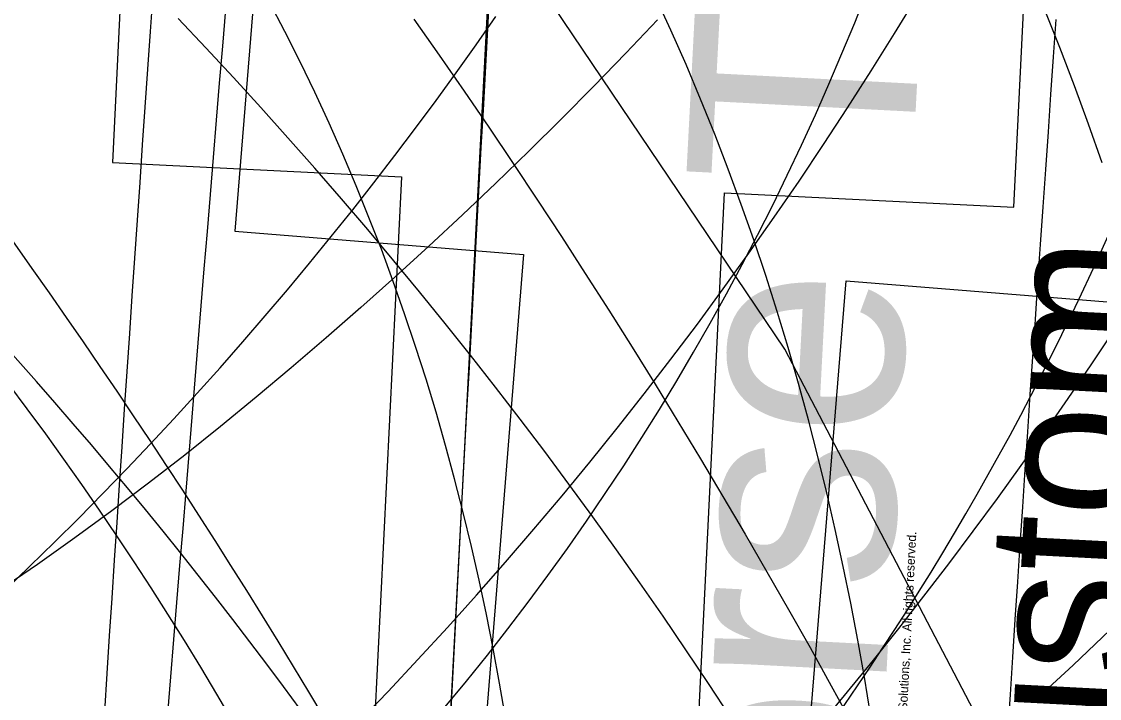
# Model space of a CAD drawing. Extents: x -14 to 1565148, y -25 to 642856.
# Drawn here: x 1564809.06 to 1564818.62, y 636283.86 to 636289.86 of the extents above; entities that cross this region are included whole.
import ezdxf

# ---------------------------------------------------------------- set-up
doc = ezdxf.new("R2010")
doc.units = 0
for name, color, linetype in [('MT_P_Cells', 7, 'Continuous'), ('MT_P_Drums', 7, 'Continuous'), ('PF_P_Grade_Line', 7, 'Continuous'), ('PV_P_Curb', 7, 'Continuous'), ('PV_P_Saw_Cut_Line', 7, 'Continuous'), ('TR_Turning_Path23', 7, 'Continuous'), ('TR_Turning_Path25', 7, 'Continuous'), ('TR_Turning_Path27', 7, 'Continuous')]:
    doc.layers.add(name, color=color, linetype=linetype)

msp = doc.modelspace()

# ---------------------------------------------------------------- linework, layer by layer
at = {"layer": 'MT_P_Cells'}
for points in [[(1564816.5879, 636283.7231), (1564816.5339, 636284.0521), (1564816.4758, 636284.3803), (1564816.4135, 636284.7078), (1564816.3471, 636285.0344), (1564816.2764, 636285.3602), (1564816.2014, 636285.685), (1564816.1221, 636286.0087), (1564816.0385, 636286.3314), (1564815.9504, 636286.6529), (1564815.8579, 636286.9731), (1564815.7609, 636287.292), (1564815.6594, 636287.6095), (1564815.5533, 636287.9255), (1564815.4427, 636288.24), (1564815.3274, 636288.5528), (1564815.2076, 636288.8638), (1564815.083, 636289.173), (1564814.9538, 636289.4803), (1564814.8199, 636289.7855), (1564814.6813, 636290.0887)], [(1564813.3533, 636283.6947), (1564813.3007, 636284.0007), (1564813.2443, 636284.3055), (1564813.184, 636284.6089), (1564813.1197, 636284.911), (1564813.0514, 636285.2117), (1564812.9791, 636285.5109), (1564812.9028, 636285.8085), (1564812.8224, 636286.1045), (1564812.7379, 636286.3988), (1564812.6493, 636286.6914), (1564812.5565, 636286.9822), (1564812.4596, 636287.2711), (1564812.3585, 636287.558), (1564812.2532, 636287.8428), (1564812.1437, 636288.1256), (1564812.03, 636288.4061), (1564811.912, 636288.6844), (1564811.7898, 636288.9603), (1564811.6634, 636289.2337), (1564811.5326, 636289.5047), (1564811.3977, 636289.773), (1564811.2585, 636290.0386)], [(1564818.6418, 636288.6103), (1564818.5217, 636288.952), (1564818.3967, 636289.2924), (1564818.2665, 636289.6314), (1564818.1314, 636289.9689)]]:
    msp.add_lwpolyline(points, dxfattribs=at)
at = {"layer": 'MT_P_Drums'}
msp.add_line((1564813.8528, 636302.734), (1564811.9864, 636266.7824), dxfattribs=at)
msp.add_lwpolyline([(1564812.87, 636283.7524), (1564812.8876, 636284.085), (1564812.9053, 636284.4177), (1564812.923, 636284.7504), (1564812.9408, 636285.0832), (1564812.9586, 636285.4159), (1564812.9765, 636285.7486), (1564812.9943, 636286.0814), (1564813.0123, 636286.4142), (1564813.0303, 636286.7469), (1564813.0483, 636287.0797), (1564813.0664, 636287.4126), (1564813.0845, 636287.7454), (1564813.1027, 636288.0782), (1564813.1209, 636288.411), (1564813.1392, 636288.7439), (1564813.1575, 636289.0768), (1564813.1759, 636289.4096), (1564813.1944, 636289.7425), (1564813.2129, 636290.0754)], dxfattribs=at)
at = {"layer": 'PF_P_Grade_Line'}
msp.add_lwpolyline([(1564815.3505, 636283.6967), (1564815.153, 636283.9969), (1564814.953, 636284.2955), (1564814.7505, 636284.5924), (1564814.5455, 636284.8876), (1564814.3381, 636285.1811), (1564814.1283, 636285.4728), (1564813.9161, 636285.7628), (1564813.7014, 636286.0511), (1564813.4843, 636286.3375), (1564813.2649, 636286.6221), (1564813.0431, 636286.9049), (1564812.819, 636287.1858), (1564812.5925, 636287.4649), (1564812.3637, 636287.742), (1564812.1326, 636288.0173), (1564811.8993, 636288.2906), (1564811.6636, 636288.562), (1564811.4257, 636288.8313), (1564811.1856, 636289.0987), (1564810.9433, 636289.3641), (1564810.6987, 636289.6275), (1564810.452, 636289.8888)], dxfattribs=at)
msp.add_arc((1564779.1845, 636260.1242), 40.0686, 16.10837, 107.70777, dxfattribs=at)
at = {"layer": 'PV_P_Curb'}
for points in [[(1564820.6574, 636272.9558), (1564820.1361, 636275.8908), (1564819.1146, 636279.7278), (1564817.673, 636283.4336), (1564815.83, 636286.957), (1564813.6082, 636290.2547), (1564811.035, 636293.2861), (1564808.1419, 636296.014), (1564804.9646, 636298.4048), (1564801.5422, 636300.4291), (1564797.9166, 636302.0621), (1564794.1326, 636303.2836), (1564790.6299, 636304.0186)], [(1564812.5426, 636289.8825), (1564812.7655, 636289.5642), (1564812.9864, 636289.2447), (1564813.2053, 636288.9241), (1564813.4221, 636288.6023), (1564813.6368, 636288.2793), (1564813.8494, 636287.9551), (1564814.06, 636287.6298), (1564814.2685, 636287.3032), (1564814.475, 636286.9756), (1564814.6794, 636286.6469), (1564814.8818, 636286.317), (1564815.0821, 636285.986), (1564815.2803, 636285.6539), (1564815.4764, 636285.3206), (1564815.6705, 636284.9863), (1564815.8625, 636284.6509), (1564816.0524, 636284.3144), (1564816.2402, 636283.9769), (1564816.426, 636283.6384)], [(1564814.6999, 636289.877), (1564814.4197, 636289.5814), (1564814.1364, 636289.2887), (1564813.85, 636288.999), (1564813.5605, 636288.7126), (1564813.2681, 636288.4291), (1564812.9728, 636288.1488), (1564812.6747, 636287.8715), (1564812.3737, 636287.5974), (1564812.07, 636287.3264), (1564811.7636, 636287.0586), (1564811.4545, 636286.7939), (1564811.1427, 636286.5325), (1564810.8282, 636286.2744), (1564810.5108, 636286.0202), (1564810.1897, 636285.7705), (1564809.865, 636285.5258), (1564809.5366, 636285.286), (1564809.2047, 636285.0514), (1564808.8691, 636284.822)], [(1564818.7099, 636284.4677), (1564818.3835, 636284.1597), (1564818.0537, 636283.855)]]:
    msp.add_lwpolyline(points, dxfattribs=at)
for centre, radius, start, end in [((1564785.0258, 636268.6002), 29.969, 12.99283, 81.0089), ((1564786.0091, 636316.807), 35.0421, 306.58233, 326.60416), ((1564760.3325, 636253.0795), 59.8393, 7.57218, 39.877857)]:
    msp.add_arc(centre, radius, start, end, dxfattribs=at)
at = {"layer": 'PV_P_Saw_Cut_Line'}
msp.add_lwpolyline([(1564812.8202, 636283.7888), (1564813.008, 636284.0169), (1564813.1929, 636284.2475), (1564813.3747, 636284.4805), (1564813.5535, 636284.7158), (1564813.7293, 636284.9534), (1564813.9019, 636285.1933), (1564814.0714, 636285.4354), (1564814.2377, 636285.6797), (1564814.4009, 636285.9261), (1564814.5608, 636286.1746), (1564814.7175, 636286.4252), (1564814.8709, 636286.6778), (1564815.021, 636286.9324), (1564815.1679, 636287.1888), (1564815.3113, 636287.4472), (1564815.4514, 636287.7074), (1564815.5881, 636287.9694), (1564815.7214, 636288.2332), (1564815.8512, 636288.4987), (1564815.9776, 636288.7658), (1564816.1005, 636289.0345), (1564816.2199, 636289.3049), (1564816.3358, 636289.5767), (1564816.4482, 636289.8501), (1564816.557, 636290.1248)], dxfattribs=at)
msp.add_arc((1564795.3384, 636298.3608), 25.5656, 299.8959, 357.90373, dxfattribs=at)
at = {"layer": 'TR_Turning_Path23'}
for points in [[(1564808.9185, 636284.8238), (1564809.1383, 636285.0347), (1564809.356, 636285.2477), (1564809.5718, 636285.4627), (1564809.7856, 636285.6797), (1564809.9974, 636285.8986), (1564810.2071, 636286.1195), (1564810.4147, 636286.3424), (1564810.6202, 636286.5672), (1564810.8237, 636286.7939), (1564811.025, 636287.0225), (1564811.2242, 636287.2529), (1564811.4212, 636287.4852), (1564811.616, 636287.7194), (1564811.8087, 636287.9553), (1564811.9991, 636288.193), (1564812.1874, 636288.4325), (1564812.3734, 636288.6737), (1564812.5571, 636288.9166), (1564812.7385, 636289.1613), (1564812.9177, 636289.4076), (1564813.0946, 636289.6556), (1564813.2691, 636289.9052)], [(1564816.1554, 636283.6433), (1564816.3858, 636283.9217), (1564816.6136, 636284.2022), (1564816.8388, 636284.4848), (1564817.0613, 636284.7695), (1564817.2812, 636285.0563), (1564817.4984, 636285.3451), (1564817.7129, 636285.6359), (1564817.9247, 636285.9287), (1564818.1337, 636286.2235), (1564818.34, 636286.5202), (1564818.5435, 636286.8188), (1564818.7442, 636287.1193)]]:
    msp.add_lwpolyline(points, dxfattribs=at)
msp.add_arc((1564786.3919, 636308.5129), 35.7254, 268.16872, 348.77861, dxfattribs=at)
at = {"layer": 'TR_Turning_Path25'}
for p, q in [((1564810.239, 636296.1023), (1564809.8692, 636288.6114)), ((1564817.8594, 636288.2169), (1564818.2293, 636295.7078)), ((1564809.8692, 636288.6114), (1564812.4327, 636288.4848)), ((1564812.4327, 636288.4848), (1564811.9396, 636278.497)), ((1564814.8028, 636278.3556), (1564815.2959, 636288.3435)), ((1564815.2959, 636288.3435), (1564817.8594, 636288.2169))]:
    msp.add_line(p, q, dxfattribs=at)
for points in [[(1564809.8015, 636283.75), (1564809.8232, 636284.0846), (1564809.8451, 636284.4192), (1564809.867, 636284.7538), (1564809.889, 636285.0884), (1564809.9111, 636285.423), (1564809.9333, 636285.7576), (1564809.9555, 636286.0922), (1564809.9779, 636286.4268), (1564810.0004, 636286.7614), (1564810.023, 636287.096), (1564810.0457, 636287.4306), (1564810.0685, 636287.7652), (1564810.0914, 636288.0998), (1564810.1143, 636288.4344), (1564810.1374, 636288.7689), (1564810.1606, 636289.1035), (1564810.1839, 636289.4381), (1564810.2073, 636289.7727), (1564810.2308, 636290.1072)], [(1564817.8064, 636283.5665), (1564817.8281, 636283.8988), (1564817.8499, 636284.2312), (1564817.8717, 636284.5635), (1564817.8937, 636284.8958), (1564817.9157, 636285.2281), (1564817.9379, 636285.5604), (1564817.9601, 636285.8927), (1564817.9824, 636286.225), (1564818.0048, 636286.5572), (1564818.0274, 636286.8895), (1564818.05, 636287.2217), (1564818.0727, 636287.5539), (1564818.0955, 636287.8861), (1564818.1184, 636288.2183), (1564818.1415, 636288.5505), (1564818.1646, 636288.8826), (1564818.1878, 636289.2148), (1564818.2111, 636289.5469), (1564818.2345, 636289.8791)]]:
    msp.add_lwpolyline(points, dxfattribs=at)
at = {"layer": 'TR_Turning_Path27'}
for p, q in [((1564812.1659, 636302.9536), (1564810.9559, 636288.0025)), ((1564810.9559, 636288.0025), (1564813.5142, 636287.7955)), ((1564813.5142, 636287.7955), (1564812.6591, 636277.23)), ((1564815.5164, 636276.9988), (1564816.3715, 636287.5642)), ((1564816.3715, 636287.5642), (1564818.9298, 636287.3572))]:
    msp.add_line(p, q, dxfattribs=at)
msp.add_lwpolyline([(1564810.361, 636283.7282), (1564810.3879, 636284.0567), (1564810.4147, 636284.3853), (1564810.4416, 636284.7138), (1564810.4685, 636285.0424), (1564810.4954, 636285.371), (1564810.5223, 636285.6995), (1564810.5492, 636286.0281), (1564810.5762, 636286.3567), (1564810.6032, 636286.6853), (1564810.6302, 636287.0139), (1564810.6573, 636287.3425), (1564810.6843, 636287.6711), (1564810.7114, 636287.9997), (1564810.7385, 636288.3283), (1564810.7657, 636288.6569), (1564810.7928, 636288.9855), (1564810.82, 636289.3142), (1564810.8473, 636289.6428), (1564810.8745, 636289.9714)], dxfattribs=at)

# ---------------------------------------------------------------- texts
at = {"layer": 'MT_P_Drums'}
for s, height, p in [('Gooseneck Horse Trailer', 2, (1564815.804, 636266.2504)), ('Custom', 1.33333, (1564818.7799, 636281.7837)), ('(c) 2022 Transoft Solutions, Inc. All rights reserved.', 0.08, (1564816.8692, 636282.9128))]:
    msp.add_text(s, height=height, rotation=87.02817, dxfattribs=at).set_placement(p)

doc.saveas('drawing.dxf')
